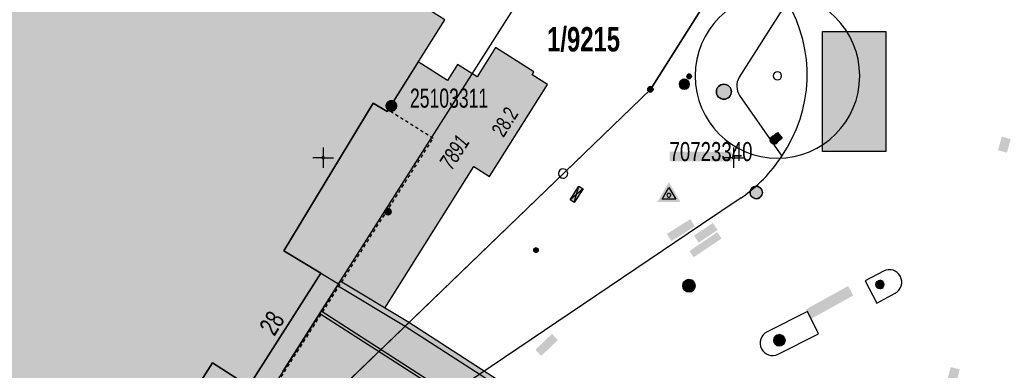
# Model space of a CAD drawing. Header units: metres. Extents: x 2695560 to 2696939, y 1260491 to 1262050.
# Tile 874 of 1005: x 2696282 to 2696342, y 1261587 to 1261608. Entities that reach past the tile are written whole.
import ezdxf

# ---------------------------------------------------------------- set-up
doc = ezdxf.new("R2010")
doc.units = ezdxf.units.M
doc.linetypes.add('AUSGEZOGEN', pattern=[0])
doc.linetypes.add('VERDECKT2_S2', pattern=[0.36, 0.2, -0.16])
for name, color, linetype in [('XR$1$AV_Flächen (EO)', 7, 'AUSGEZOGEN'), ('XR$1$AV_Gebäudeflächen (BB)', 7, 'AUSGEZOGEN'), ('XR$1$AV_Gebäudeflächen (EO)', 7, 'AUSGEZOGEN'), ('XR$1$AV_Gebäudeflächen ut.', 7, 'AUSGEZOGEN'), ('XR$1$AV_Grenzpunkte', 7, 'AUSGEZOGEN'), ('XR$1$AV_Grundstück-Nr.', 7, 'AUSGEZOGEN'), ('XR$1$AV_Haus-Nr.', 7, 'AUSGEZOGEN'), ('XR$1$AV_Höhenfixpunkt-Nr.', 7, 'AUSGEZOGEN'), ('XR$1$AV_Höhenfixpunkte', 7, 'AUSGEZOGEN'), ('XR$1$AV_Koordinatennetzpunkte', 7, 'AUSGEZOGEN'), ('XR$1$AV_Lagefixpunkt-Nr.', 7, 'AUSGEZOGEN'), ('XR$1$AV_Lagefixpunkte', 7, 'AUSGEZOGEN'), ('XR$1$AV_Linien (BB)', 7, 'AUSGEZOGEN'), ('XR$1$AV_Linien (EO)', 7, 'AUSGEZOGEN'), ('XR$1$AV_Versicherung-Nr.', 7, 'AUSGEZOGEN'), ('XR$1$AW_LK_Schachtdeckel', 24, 'AUSGEZOGEN'), ('XR$1$EW_LK_Bauwerk', 1, 'AUSGEZOGEN'), ('XR$1$EW_LK_Bauwerk_FL_Linie_Punkt', 1, 'AUSGEZOGEN'), ('XR$1$EW_LK_Knoten', 1, 'AUSGEZOGEN'), ('XR$1$FM_LK_SW_TRASSEKNOTEN', 94, 'AUSGEZOGEN'), ('XR$1$GR_Baum', 94, 'AUSGEZOGEN'), ('XR$1$Liegenschaftsgrenzen', 7, 'AUSGEZOGEN'), ('XR$1$PFAV', 255, 'AUSGEZOGEN'), ('XR$1$PFAW', 255, 'AUSGEZOGEN'), ('XR$1$PFEW', 255, 'AUSGEZOGEN'), ('XR$1$RAEW', 8, 'AUSGEZOGEN'), ('XR$1$RP_Abstandslinie', 7, 'AUSGEZOGEN')]:
    doc.layers.add(name, color=color, linetype=linetype)
doc.styles.add('ARIAL', font='arial.ttf')

# ---------------------------------------------------------------- blocks, each defined once
blk = doc.blocks.new('COMPLEXOBJECT_545')
at = {"layer": 'XR$1$AV_Linien (BB)', "color": 7, "linetype": 'AUSGEZOGEN', "transparency": 33554687}
blk.add_line((6333.732, 11591.148), (6334.843, 11591.745), dxfattribs=at)
blk.add_lwpolyline([(6334.132, 11593.092), (6333.023, 11592.495), (6333.732, 11591.148)], dxfattribs=at)
for radius, start, end in [(0.762, 27.80274, 117.58453), (0.761, 298.01598, 27.77856)]:
    blk.add_arc((6334.485, 11592.417), radius, start, end, dxfattribs=at)
blk = doc.blocks.new('COMPLEXOBJECT_546')
at = {"layer": 'XR$1$AV_Linien (BB)', "color": 7, "linetype": 'AUSGEZOGEN', "transparency": 33554687}
blk.add_line((6327.711, 11588.033), (6330.164, 11589.277), dxfattribs=at)
blk.add_lwpolyline([(6330.164, 11589.277), (6329.493, 11590.636), (6327.035, 11589.392)], dxfattribs=at)
for centre, radius, start, end in [((6327.371, 11588.712), 0.759, 116.29072, 206.50235), ((6327.372, 11588.713), 0.76, 206.55058, 296.54579)]:
    blk.add_arc(centre, radius, start, end, dxfattribs=at)
blk = doc.blocks.new('COMPLEXOBJECT_548')
at = {"layer": 'XR$1$AV_Linien (BB)', "color": 7, "linetype": 'AUSGEZOGEN', "transparency": 33554687}
blk.add_line((6325.455, 11597.554), (6323.044, 11595.93), dxfattribs=at)
blk.add_arc((6320.437, 11604.923), 8.915, 304.25484, 327.22854, dxfattribs=at)
blk = doc.blocks.new('COMPLEXOBJECT_576')
at = {"layer": 'XR$1$AV_Linien (BB)', "color": 7, "linetype": 'AUSGEZOGEN', "transparency": 33554687}
blk.add_line((6323.044, 11595.93), (6300.029, 11580.424), dxfattribs=at)
blk.add_arc((6340.247, 11523.575), 69.637, 125.27779, 133.69919, dxfattribs=at)
blk = doc.blocks.new('COMPLEXOBJECT_782')
at = {"layer": 'XR$1$AV_Linien (BB)', "color": 7, "linetype": 'AUSGEZOGEN', "transparency": 33554687}
for p, q in [((6328.26, 11609.496), (6325.335, 11604.902)), ((6325.363, 11603.78), (6327.933, 11600.097))]:
    blk.add_line(p, q, dxfattribs=at)
blk.add_arc((6326.308, 11604.365), 1.112, 151.10853, 211.75056, dxfattribs=at)
blk = doc.blocks.new('COMPLEXOBJECT_856')
at = {"layer": 'XR$1$AV_Flächen (EO)', "color": 7, "linetype": 'AUSGEZOGEN', "transparency": 33554687}
for points in [[(6299.791, 11590.521), (6303.243, 11588.302), (6314.683, 11580.95)], [(6318.88, 11577.1), (6324.012, 11568.978), (6334.508, 11552.487), (6334.679, 11551.498), (6330.78, 11548.739), (6330.515, 11548.482)]]:
    blk.add_lwpolyline(points, dxfattribs=at)
blk.add_arc((6305.589, 11566.824), 16.8, 37.71013, 57.22819, dxfattribs=at)
blk = doc.blocks.new('COMPLEXOBJECT_1080')
at = {"layer": 'XR$1$AV_Linien (EO)', "color": 7, "linetype": 'AUSGEZOGEN', "transparency": 33554687}
blk.add_line((6315.64, 11580.509), (6299.879, 11590.658), dxfattribs=at)
blk.add_lwpolyline([(6330.681, 11548.224), (6330.954, 11548.494), (6335.006, 11551.362), (6334.793, 11552.597), (6322.504, 11572.062), (6319.875, 11576.226)], dxfattribs=at)
blk.add_arc((6305.82, 11566.564), 17.055, 34.50667, 54.8476, dxfattribs=at)
blk = doc.blocks.new('BWAV4')
at = {"layer": 'XR$1$PFAV', "transparency": 33554687}
blk.add_hatch(color=7, dxfattribs=at).paths.add_polyline_path([(-0.733, -0.42), (0.733, -0.42), (0, 0.837)])
at = {"color": 7, "transparency": 33554687}
blk.add_lwpolyline([(0, 0.5), (0.438, -0.25), (-0.438, -0.25), (0, 0.5)], close=True, dxfattribs=at)
for centre, radius, start, end in [((0, 0), 0.13, 92.16336, 177.83664), ((-0.009, 0), 0.121, 177.83664, 272.16336), ((0, 0.009), 0.121, 357.83664, 92.16336), ((-0.01, 0.01), 0.13, 272.16336, 357.83664)]:
    blk.add_arc(centre, radius, start, end, dxfattribs=at)
blk = doc.blocks.new('BAV15')
at = {"layer": 'XR$1$PFAV', "transparency": 33554687}
blk.add_hatch(color=7, dxfattribs=at).paths.add_polyline_path([(0.5, 0), (0.49, 0.1), (0.46, 0.2), (0.41, 0.29), (0.34, 0.36), (0.26, 0.42), (0.17, 0.47), (0.08, 0.49), (-0.03, 0.5), (-0.13, 0.48), (-0.22, 0.45), (-0.31, 0.4), (-0.38, 0.33), (-0.44, 0.24), (-0.48, 0.15), (-0.5, 0.05), (-0.5, -0.05), (-0.48, -0.15), (-0.44, -0.24), (-0.38, -0.33), (-0.31, -0.4), (-0.22, -0.45), (-0.13, -0.48), (-0.03, -0.5), (0.08, -0.49), (0.17, -0.47), (0.26, -0.42), (0.34, -0.36), (0.41, -0.29), (0.46, -0.2), (0.49, -0.1)])
at = {"color": 7, "transparency": 33554687}
for start, end in [(90, 270), (270, 90)]:
    blk.add_arc((0, 0), 0.5, start, end, dxfattribs=at)
at = {"layer": 'XR$1$PFAV', "transparency": 33554687}
blk.add_circle((0, 0), 0.5, dxfattribs=at)
blk = doc.blocks.new('BWAV6')
at = {"true_color": 0x000000, "transparency": 33554687}
blk.add_hatch(color=18, dxfattribs=at).paths.add_polyline_path([(0.22, 0), (0.21, 0.04), (0.2, 0.09), (0.18, 0.12), (0.15, 0.16), (0.11, 0.18), (0.08, 0.2), (0.03, 0.21), (-0.01, 0.22), (-0.05, 0.21), (-0.1, 0.19), (-0.13, 0.17), (-0.16, 0.14), (-0.19, 0.11), (-0.21, 0.06), (-0.22, 0.02), (-0.22, -0.02), (-0.21, -0.06), (-0.19, -0.11), (-0.16, -0.14), (-0.13, -0.17), (-0.1, -0.19), (-0.05, -0.21), (-0.01, -0.22), (0.03, -0.21), (0.08, -0.2), (0.11, -0.18), (0.15, -0.16), (0.18, -0.12), (0.2, -0.09), (0.21, -0.04)])
at = {"layer": 'XR$1$PFAV', "transparency": 33554687}
blk.add_hatch(color=7, dxfattribs=at).paths.add_polyline_path([(-0.01, 0.67), (-0.08, 0.67), (-0.15, 0.65), (-0.21, 0.64), (-0.27, 0.61), (-0.33, 0.58), (-0.39, 0.54), (-0.44, 0.5), (-0.49, 0.46), (-0.53, 0.41), (-0.57, 0.35), (-0.6, 0.29), (-0.63, 0.23), (-0.65, 0.17), (-0.66, 0.1), (-0.67, 0.03), (-0.67, -0.03), (-0.66, -0.1), (-0.65, -0.17), (-0.63, -0.23), (-0.6, -0.29), (-0.57, -0.35), (-0.53, -0.41), (-0.49, -0.46), (-0.44, -0.5), (-0.39, -0.54), (-0.33, -0.58), (-0.27, -0.61), (-0.21, -0.64), (-0.15, -0.65), (-0.08, -0.67), (-0.01, -0.67), (0.05, -0.67), (0.12, -0.66), (0.19, -0.64), (0.25, -0.62), (0.32, -0.59), (0.38, -0.55), (0.43, -0.51), (0.48, -0.47), (0.53, -0.41), (0.57, -0.36), (0.6, -0.3), (0.63, -0.24), (0.65, -0.17), (0.66, -0.1), (0.67, -0.03), (0.67, 0.03), (0.66, 0.1), (0.65, 0.17), (0.63, 0.24), (0.6, 0.3), (0.57, 0.36), (0.53, 0.41), (0.48, 0.47), (0.43, 0.51), (0.38, 0.55), (0.32, 0.59), (0.25, 0.62), (0.19, 0.64), (0.12, 0.66), (0.05, 0.67)])
at = {"color": 7, "transparency": 33554687}
for start, end in [(91.1948, 268.8052), (268.8052, 91.1948)]:
    blk.add_arc((0, 0), 0.5, start, end, dxfattribs=at)
blk = doc.blocks.new('BAV2041')
at = {"color": 7, "transparency": 33554687}
for p, q in [((0, 0.5), (0, 0.05)), ((-0.05, 0), (-0.5, 0)), ((0.05, 0), (0.5, 0)), ((0, -0.05), (0, -0.5))]:
    blk.add_line(p, q, dxfattribs=at)
blk.add_circle((0, 0), 0.05, dxfattribs=at)
for start, end in [(90, 270), (270, 90)]:
    blk.add_arc((0, 0), 0.05, start, end, dxfattribs=at)
blk = doc.blocks.new('WBGR1')
at = {"color": 94, "transparency": 33554687}
for radius, start, end in [(1, 90, 270), (1, 270, 90), (0.05, 90, 270), (0.05, 270, 90)]:
    blk.add_arc((0, 0), radius, start, end, dxfattribs=at)
blk = doc.blocks.new('BAW2088')
at = {"layer": 'XR$1$PFAW', "transparency": 33554687}
blk.add_hatch(color=253, dxfattribs=at).paths.add_polyline_path([(0.51, 0), (0.5, 0.101), (0.47, 0.197), (0.421, 0.286), (0.355, 0.362), (0.275, 0.424), (0.184, 0.469), (0.086, 0.494), (-0.015, 0.499), (-0.115, 0.484), (-0.21, 0.449), (-0.296, 0.395), (-0.369, 0.326), (-0.427, 0.243), (-0.467, 0.15), (-0.487, 0.051), (-0.487, -0.051), (-0.467, -0.15), (-0.427, -0.243), (-0.369, -0.326), (-0.296, -0.395), (-0.21, -0.449), (-0.115, -0.484), (-0.015, -0.499), (0.086, -0.494), (0.184, -0.469), (0.275, -0.424), (0.355, -0.362), (0.421, -0.286), (0.47, -0.197), (0.5, -0.101)])
at = {"transparency": 33554687}
for start, end in [(91.19481, 268.80519), (268.80519, 91.19481)]:
    blk.add_arc((0.01, 0), 0.5, start, end, dxfattribs=at)
at = {"layer": 'XR$1$PFAW', "transparency": 33554687}
blk.add_circle((0.01, 0), 0.5, dxfattribs=at)
blk = doc.blocks.new('BAW2081')
at = {"layer": 'XR$1$PFAW', "transparency": 33554687}
blk.add_hatch(color=7, dxfattribs=at).paths.add_polyline_path([(0.5, 0), (0.49, 0.1), (0.46, 0.2), (0.41, 0.29), (0.34, 0.36), (0.26, 0.42), (0.17, 0.47), (0.08, 0.49), (-0.03, 0.5), (-0.13, 0.48), (-0.22, 0.45), (-0.31, 0.4), (-0.38, 0.33), (-0.44, 0.24), (-0.48, 0.15), (-0.5, 0.05), (-0.5, -0.05), (-0.48, -0.15), (-0.44, -0.24), (-0.38, -0.33), (-0.31, -0.4), (-0.22, -0.45), (-0.13, -0.48), (-0.03, -0.5), (0.08, -0.49), (0.17, -0.47), (0.26, -0.42), (0.34, -0.36), (0.41, -0.29), (0.46, -0.2), (0.49, -0.1)])
at = {"transparency": 33554687}
blk.add_line((-0.43, -0.25), (0, 0), dxfattribs=at)
blk.add_lwpolyline([(0, 0.5), (0, 0), (0.43, -0.25)], dxfattribs=at)
for start, end in [(90, 180), (180, 270), (0, 90), (270, 0)]:
    blk.add_arc((0, 0), 0.5, start, end, dxfattribs=at)
at = {"layer": 'XR$1$PFAW', "transparency": 33554687}
blk.add_circle((0, 0), 0.5, dxfattribs=at)
blk = doc.blocks.new('BEW15')
at = {"layer": 'XR$1$PFEW', "transparency": 33554687}
h = blk.add_hatch(color=7, dxfattribs=at)
h.paths.add_polyline_path([(-0.5, 0), (-0.497, -0.05), (-0.489, -0.1), (-0.477, -0.15), (-0.459, -0.197), (-0.437, -0.242), (-0.41, -0.285), (-0.379, -0.326), (-0.344, -0.362), (-0.306, -0.395), (-0.264, -0.424), (-0.22, -0.449), (-0.173, -0.469), (-0.125, -0.484), (-0.075, -0.494), (-0.025, -0.499), (0.026, -0.499), (0.076, -0.494), (0.126, -0.484), (0.174, -0.469), (0.22, -0.449), (0.265, -0.424), (0.306, -0.395), (0.345, -0.362), (0.38, -0.326), (0.411, -0.285), (0.437, -0.242), (0.46, -0.197), (0.477, -0.15), (0.49, -0.1), (0.498, -0.05), (0.5, 0), (0.498, 0.051), (0.49, 0.101), (0.477, 0.15), (0.46, 0.197), (0.437, 0.243), (0.411, 0.286), (0.38, 0.326), (0.345, 0.363), (0.306, 0.396), (0.265, 0.424), (0.22, 0.449), (0.174, 0.469), (0.126, 0.484), (0.076, 0.494), (0.026, 0.5), (-0.025, 0.5), (-0.075, 0.494), (-0.125, 0.484), (-0.173, 0.469), (-0.22, 0.449), (-0.264, 0.424), (-0.306, 0.396), (-0.344, 0.363), (-0.379, 0.326), (-0.41, 0.286), (-0.437, 0.243), (-0.459, 0.197), (-0.477, 0.15), (-0.489, 0.101), (-0.497, 0.051)])
h.paths.add_polyline_path([(0.01, 0.001), (0.01, 0), (0.01, -0.001), (0.01, -0.002), (0.01, -0.003), (0.009, -0.004), (0.009, -0.005), (0.009, -0.006), (0.008, -0.006), (0.007, -0.007), (0.006, -0.008), (0.006, -0.008), (0.005, -0.009), (0.004, -0.009), (0.003, -0.01), (0.002, -0.01), (0.001, -0.01), (0, -0.01), (-0.001, -0.01), (-0.002, -0.01), (-0.003, -0.009), (-0.004, -0.009), (-0.005, -0.008), (-0.006, -0.008), (-0.007, -0.007), (-0.007, -0.006), (-0.008, -0.006), (-0.008, -0.005), (-0.009, -0.004), (-0.009, -0.003), (-0.009, -0.002), (-0.01, -0.001), (-0.01, 0), (-0.01, 0.001), (-0.009, 0.002), (-0.009, 0.003), (-0.009, 0.004), (-0.008, 0.005), (-0.008, 0.006), (-0.007, 0.007), (-0.007, 0.007), (-0.006, 0.008), (-0.005, 0.009), (-0.004, 0.009), (-0.003, 0.01), (-0.002, 0.01), (-0.001, 0.01), (0, 0.01), (0.001, 0.01), (0.002, 0.01), (0.003, 0.01), (0.004, 0.01), (0.005, 0.009), (0.006, 0.009), (0.006, 0.008), (0.007, 0.007), (0.008, 0.007), (0.009, 0.006), (0.009, 0.005), (0.009, 0.004), (0.01, 0.003), (0.01, 0.002)], flags=16)
at = {"color": 1, "transparency": 33554687}
for start, end in [(0, 180), (180, 0)]:
    blk.add_arc((0, 0), 0.5, start, end, dxfattribs=at)
at = {"layer": 'XR$1$PFEW', "transparency": 33554687}
blk.add_circle((0, 0), 0.5, dxfattribs=at)
blk = doc.blocks.new('BEWLP2574')
at = {"layer": 'XR$1$PFEW', "transparency": 33554687}
blk.add_hatch(color=7, dxfattribs=at).paths.add_polyline_path([(-0.5, 0), (-0.497, -0.051), (-0.489, -0.101), (-0.477, -0.15), (-0.459, -0.198), (-0.437, -0.243), (-0.41, -0.286), (-0.379, -0.326), (-0.344, -0.363), (-0.306, -0.396), (-0.264, -0.425), (-0.22, -0.449), (-0.173, -0.469), (-0.125, -0.485), (-0.075, -0.495), (-0.025, -0.5), (0.026, -0.5), (0.076, -0.495), (0.126, -0.485), (0.174, -0.469), (0.221, -0.449), (0.265, -0.425), (0.306, -0.396), (0.345, -0.363), (0.38, -0.326), (0.411, -0.286), (0.437, -0.243), (0.46, -0.198), (0.477, -0.15), (0.49, -0.101), (0.498, -0.051), (0.5, 0), (0.498, 0.05), (0.49, 0.1), (0.477, 0.149), (0.46, 0.197), (0.437, 0.242), (0.411, 0.285), (0.38, 0.325), (0.345, 0.362), (0.306, 0.395), (0.265, 0.424), (0.221, 0.448), (0.174, 0.468), (0.126, 0.484), (0.076, 0.494), (0.026, 0.499), (-0.025, 0.499), (-0.075, 0.494), (-0.125, 0.484), (-0.173, 0.468), (-0.22, 0.448), (-0.264, 0.424), (-0.306, 0.395), (-0.344, 0.362), (-0.379, 0.325), (-0.41, 0.285), (-0.437, 0.242), (-0.459, 0.197), (-0.477, 0.149), (-0.489, 0.1), (-0.497, 0.05)])
at = {"color": 1, "transparency": 33554687}
for start, end in [(90, 180), (0, 90), (180, 270), (270, 0)]:
    blk.add_arc((0, 0), 0.5, start, end, dxfattribs=at)
at = {"layer": 'XR$1$PFEW', "transparency": 33554687}
blk.add_circle((0, 0), 0.5, dxfattribs=at)
blk = doc.blocks.new('BEWLP2549_S')
at = {"layer": 'XR$1$PFEW', "transparency": 33554687}
blk.add_hatch(color=7, dxfattribs=at).paths.add_polyline_path([(0.5, 0), (0.49, 0.101), (0.459, 0.197), (0.41, 0.286), (0.344, 0.362), (0.264, 0.424), (0.174, 0.469), (0.076, 0.494), (-0.025, 0.499), (-0.125, 0.484), (-0.22, 0.449), (-0.306, 0.395), (-0.379, 0.326), (-0.437, 0.243), (-0.477, 0.15), (-0.497, 0.051), (-0.497, -0.051), (-0.477, -0.15), (-0.437, -0.243), (-0.379, -0.326), (-0.306, -0.395), (-0.22, -0.449), (-0.125, -0.484), (-0.025, -0.499), (0.076, -0.494), (0.174, -0.469), (0.264, -0.424), (0.344, -0.362), (0.41, -0.286), (0.459, -0.197), (0.49, -0.101)])
at = {"color": 1, "transparency": 33554687}
for p, q in [((0.354, -0.354), (-0.354, 0.354)), ((-0.354, -0.354), (0.354, 0.354))]:
    blk.add_line(p, q, dxfattribs=at)
for start, end in [(91.38095, 268.61905), (268.61905, 91.38095)]:
    blk.add_arc((0, 0), 0.5, start, end, dxfattribs=at)
at = {"layer": 'XR$1$PFEW', "transparency": 33554687}
blk.add_circle((0, 0), 0.5, dxfattribs=at)
blk = doc.blocks.new('BWEW2052')
at = {"layer": 'XR$1$PFEW', "transparency": 33554687}
blk.add_hatch(color=7, dxfattribs=at).paths.add_polyline_path([(0.95, -0.2855), (0.95, 0.2855), (-0.95, 0.2855), (-0.95, -0.2855)])
at = {"color": 1, "transparency": 33554687}
for p, q in [((0.95, -0.2855), (-0.95, 0.2855)), ((-0.95, -0.2855), (0.95, 0.2855))]:
    blk.add_line(p, q, dxfattribs=at)
blk.add_lwpolyline([(0.95, -0.2855), (-0.95, -0.2855), (-0.95, 0.2855), (0.95, 0.2855), (0.95, -0.2855)], close=True, dxfattribs=at)
at = {"layer": 'XR$1$PFEW', "transparency": 33554687}
for p, q in [((-0.95, -0.2855), (-0.95, 0.2855)), ((-0.95, 0.2855), (0.95, 0.2855)), ((0.95, 0.2855), (0.95, -0.2855)), ((0.95, -0.2855), (-0.95, -0.2855))]:
    blk.add_line(p, q, dxfattribs=at)
blk = doc.blocks.new('BEWLP2515')
at = {"layer": 'XR$1$PFEW', "transparency": 33554687}
blk.add_hatch(color=7, dxfattribs=at).paths.add_polyline_path([(1, 0.5), (0, 0.5), (0, -0.5), (1, -0.5)])
at = {"layer": 'XR$1$RAEW', "transparency": 33554687}
blk.add_hatch(color=1, dxfattribs=at).paths.add_polyline_path([(1, 0.5), (0, 0.5), (0, -0.5), (1, -0.5)])
at = {"color": 1, "transparency": 33554687}
blk.add_lwpolyline([(0, 0.5), (1, 0.5), (1, -0.5), (0, -0.5), (0, 0.5)], close=True, dxfattribs=at)
at = {"layer": 'XR$1$PFEW', "transparency": 33554687}
for p, q in [((0, -0.5), (0, 0.5)), ((0, 0.5), (1, 0.5)), ((1, 0.5), (1, -0.5)), ((1, -0.5), (0, -0.5))]:
    blk.add_line(p, q, dxfattribs=at)
blk = doc.blocks.new('BEWLP2561')
at = {"layer": 'XR$1$PFEW', "transparency": 33554687}
blk.add_hatch(color=7, dxfattribs=at).paths.add_polyline_path([(0.49, 0), (0.48, 0.1), (0.45, 0.2), (0.4, 0.29), (0.33, 0.36), (0.25, 0.42), (0.16, 0.47), (0.06, 0.49), (-0.04, 0.5), (-0.14, 0.48), (-0.23, 0.45), (-0.32, 0.4), (-0.39, 0.33), (-0.45, 0.24), (-0.49, 0.15), (-0.51, 0.05), (-0.51, -0.05), (-0.49, -0.15), (-0.45, -0.24), (-0.39, -0.33), (-0.32, -0.4), (-0.23, -0.45), (-0.14, -0.48), (-0.04, -0.5), (0.06, -0.49), (0.16, -0.47), (0.25, -0.42), (0.33, -0.36), (0.4, -0.29), (0.45, -0.2), (0.48, -0.1)])
at = {"layer": 'XR$1$RAEW', "transparency": 33554687}
for points in [[(-0.32, -0.38), (-0.01, 0), (-0.38, 0.32), (-0.4, 0.31), (-0.41, 0.28), (-0.42, 0.26), (-0.44, 0.24), (-0.45, 0.22), (-0.46, 0.2), (-0.47, 0.17), (-0.48, 0.15), (-0.48, 0.12), (-0.49, 0.1), (-0.49, 0.07), (-0.5, 0.05), (-0.5, 0.02), (-0.5, 0), (-0.5, -0.03), (-0.5, -0.05), (-0.49, -0.08), (-0.49, -0.1), (-0.48, -0.13), (-0.48, -0.15), (-0.47, -0.17), (-0.46, -0.2), (-0.45, -0.22), (-0.44, -0.24), (-0.42, -0.27), (-0.41, -0.29), (-0.39, -0.31), (-0.38, -0.33), (-0.36, -0.35), (-0.34, -0.36)], [(0.31, 0.39), (0, 0), (0.38, -0.32), (0.4, -0.3), (0.41, -0.28), (0.43, -0.26), (0.44, -0.24), (0.45, -0.22), (0.46, -0.19), (0.47, -0.17), (0.48, -0.14), (0.48, -0.12), (0.49, -0.09), (0.49, -0.07), (0.49, -0.04), (0.5, -0.02), (0.5, 0.01), (0.49, 0.03), (0.49, 0.06), (0.49, 0.08), (0.48, 0.11), (0.48, 0.13), (0.47, 0.16), (0.46, 0.18), (0.45, 0.21), (0.44, 0.23), (0.42, 0.25), (0.41, 0.27), (0.4, 0.29), (0.38, 0.31), (0.36, 0.33), (0.34, 0.35), (0.33, 0.37)]]:
    blk.add_hatch(color=1, dxfattribs=at).paths.add_polyline_path(points)
at = {"color": 1, "transparency": 33554687}
for p, q in [((0.38, -0.32), (-0.38, 0.32)), ((-0.32, -0.38), (0.31, 0.39))]:
    blk.add_line(p, q, dxfattribs=at)
for start, end in [(91.3809, 268.6191), (268.6191, 91.3809)]:
    blk.add_arc((0, 0), 0.5, start, end, dxfattribs=at)
at = {"layer": 'XR$1$PFEW', "transparency": 33554687}
blk.add_circle((-0.01, 0, -0.99), 0.5, dxfattribs=at)
at = {"layer": 'XR$1$RAEW', "color": 1, "transparency": 33554687}
for points in [[(-0.32, -0.38), (-0.01, 0), (-0.38, 0.32)], [(0.31, 0.39), (0, 0), (0.38, -0.32)]]:
    blk.add_lwpolyline(points, dxfattribs=at)
for centre, start, end in [((0, 0), 139.4821, 229.5111), ((0, -0.01), 320.3659, 51.6348)]:
    blk.add_arc(centre, 0.5, start, end, dxfattribs=at)
blk = doc.blocks.new('BEW957')
at = {"layer": 'XR$1$RAEW', "transparency": 33554687}
blk.add_hatch(color=1, dxfattribs=at).paths.add_polyline_path([(-0.5, 0), (-0.5, -0.05), (-0.49, -0.1), (-0.48, -0.15), (-0.46, -0.2), (-0.44, -0.24), (-0.41, -0.29), (-0.38, -0.33), (-0.34, -0.36), (-0.31, -0.4), (-0.26, -0.42), (-0.22, -0.45), (-0.17, -0.47), (-0.13, -0.48), (-0.08, -0.49), (-0.03, -0.5), (0.03, -0.5), (0.08, -0.49), (0.13, -0.48), (0.17, -0.47), (0.22, -0.45), (0.26, -0.42), (0.31, -0.4), (0.34, -0.36), (0.38, -0.33), (0.41, -0.29), (0.44, -0.24), (0.46, -0.2), (0.48, -0.15), (0.49, -0.1), (0.5, -0.05), (0.5, 0), (0.5, 0.05), (0.49, 0.1), (0.48, 0.15), (0.46, 0.2), (0.44, 0.24), (0.41, 0.29), (0.38, 0.33), (0.34, 0.36), (0.31, 0.4), (0.26, 0.42), (0.22, 0.45), (0.17, 0.47), (0.13, 0.48), (0.08, 0.49), (0.03, 0.5), (-0.03, 0.5), (-0.08, 0.49), (-0.13, 0.48), (-0.17, 0.47), (-0.22, 0.45), (-0.26, 0.42), (-0.31, 0.4), (-0.34, 0.36), (-0.38, 0.33), (-0.41, 0.29), (-0.44, 0.24), (-0.46, 0.2), (-0.48, 0.15), (-0.49, 0.1), (-0.5, 0.05)])
at = {"color": 1, "transparency": 33554687}
for start, end in [(90, 180), (180, 270), (0, 90), (270, 0)]:
    blk.add_arc((0, 0), 0.5, start, end, dxfattribs=at)
at = {"layer": 'XR$1$RAEW', "color": 1, "transparency": 33554687}
blk.add_circle((0, 0), 0.5, dxfattribs=at)
blk = doc.blocks.new('BWFM16')
at = {"color": 94, "transparency": 33554687}
for start, end in [(91.1948, 268.8052), (268.8052, 91.1948)]:
    blk.add_arc((0.01, 0), 0.5, start, end, dxfattribs=at)

msp = doc.modelspace()

# ---------------------------------------------------------------- hatches: boundary and pattern name
at = {"transparency": 33554687}
for points in [[(2696331.38, 1261607.482), (2696331.38, 1261600.196), (2696335.243, 1261600.196), (2696335.243, 1261607.482)], [(2696306.253, 1261603.44), (2696306.253, 1261602.837), (2696309.878, 1261602.837), (2696309.878, 1261603.44)], [(2696342.082, 1261600.26), (2696342.622, 1261600.113), (2696342.847, 1261600.94), (2696342.308, 1261601.087)], [(2696322.065, 1261600.186), (2696322.065, 1261599.583), (2696325.859, 1261599.583), (2696325.859, 1261600.186)], [(2696321.907, 1261595.171), (2696322.182, 1261594.731), (2696323.611, 1261595.627), (2696323.336, 1261596.067)], [(2696323.554, 1261595.064), (2696323.844, 1261594.634), (2696325, 1261595.412), (2696324.711, 1261595.842)], [(2696323.285, 1261594.133), (2696323.546, 1261593.747), (2696325.236, 1261594.889), (2696324.975, 1261595.275)], [(2696330.38, 1261590.577), (2696330.698, 1261590.003), (2696333.262, 1261591.423), (2696332.944, 1261591.997)], [(2696313.896, 1261588.121), (2696314.255, 1261587.747), (2696315.262, 1261588.711), (2696314.903, 1261589.085)], [(2696304.853, 1261584.798), (2696305.122, 1261584.417), (2696308.132, 1261586.542), (2696307.864, 1261586.922)], [(2696338.371, 1261583.986), (2696338.92, 1261583.838), (2696339.747, 1261586.916), (2696339.198, 1261587.064)]]:
    msp.add_hatch(color=7, dxfattribs=at).paths.add_polyline_path(points)
at = {"layer": 'XR$1$AV_Gebäudeflächen (BB)', "true_color": 0xd2d2d2, "transparency": 33554687}
msp.add_hatch(color=254, dxfattribs=at).paths.add_polyline_path([(2696256.505, 1261554.272), (2696259.088, 1261558.32), (2696258.962, 1261558.401), (2696260.428, 1261560.7), (2696266.226, 1261557), (2696273.261, 1261568.054), (2696276.791, 1261565.807), (2696281.072, 1261572.973), (2696282.557, 1261572.086), (2696286.848, 1261579.243), (2696288.459, 1261578.277), (2696294.224, 1261587.315), (2696296.441, 1261585.901), (2696300.829, 1261592.783), (2696298.572, 1261594.146), (2696304.006, 1261603.138), (2696304.855, 1261602.625), (2696308.37, 1261608.209), (2696304.07, 1261610.93), (2696303.995, 1261610.812), (2696301.469, 1261612.41), (2696305.147, 1261618.223), (2696276.063, 1261636.742), (2696275.876, 1261636.861), (2696258.754, 1261609.929), (2696258.62, 1261609.718), (2696248.152, 1261593.253), (2696236.937, 1261575.613), (2696255.073, 1261564.067), (2696253.613, 1261561.772), (2696253.486, 1261561.853), (2696250.962, 1261557.817)])
at = {"layer": 'XR$1$AV_Gebäudeflächen (EO)', "true_color": 0xebebeb, "transparency": 33554687}
msp.add_hatch(color=7, dxfattribs=at).paths.add_polyline_path([(2696288.459, 1261578.277), (2696291.837, 1261576.141), (2696307.668, 1261600.984), (2696304.913, 1261602.718), (2696304.855, 1261602.625), (2696304.006, 1261603.138), (2696298.572, 1261594.146), (2696300.829, 1261592.783), (2696296.441, 1261585.901), (2696294.224, 1261587.315)])
at = {"layer": 'XR$1$AV_Gebäudeflächen ut.', "true_color": 0xf5f5f5, "transparency": 33554687}
for points in [[(2696304.723, 1261590.652), (2696310.146, 1261599.268), (2696311.095, 1261598.668), (2696314.624, 1261604.273), (2696313.694, 1261604.861), (2696313.805, 1261605.038), (2696311.462, 1261606.513), (2696310.338, 1261604.727), (2696309.155, 1261605.476), (2696308.542, 1261604.503), (2696306.751, 1261605.636), (2696304.855, 1261602.625), (2696304.006, 1261603.138), (2696298.572, 1261594.146), (2696300.829, 1261592.783), (2696301.908, 1261592.131), (2696302.009, 1261592.289)], [(2696338.108, 1261553.002), (2696326.418, 1261571.512), (2696320.898, 1261580.26), (2696306.122, 1261589.809), (2696302.009, 1261592.289), (2696301.848, 1261592.036), (2696300.849, 1261590.468), (2696300.761, 1261590.331), (2696304.213, 1261588.112), (2696315.653, 1261580.76), (2696315.808, 1261580.659), (2696315.961, 1261580.557), (2696316.114, 1261580.453), (2696316.265, 1261580.347), (2696316.415, 1261580.239), (2696316.564, 1261580.13), (2696316.712, 1261580.019), (2696316.858, 1261579.907), (2696317.003, 1261579.793), (2696317.147, 1261579.678), (2696317.29, 1261579.56), (2696317.431, 1261579.442), (2696317.571, 1261579.321), (2696317.71, 1261579.2), (2696317.848, 1261579.076), (2696317.984, 1261578.952), (2696318.118, 1261578.825), (2696318.252, 1261578.698), (2696318.383, 1261578.568), (2696318.514, 1261578.438), (2696318.643, 1261578.306), (2696318.77, 1261578.172), (2696318.896, 1261578.037), (2696319.021, 1261577.901), (2696319.144, 1261577.763), (2696319.266, 1261577.624), (2696319.386, 1261577.484), (2696319.504, 1261577.342), (2696319.621, 1261577.2), (2696319.736, 1261577.055), (2696319.85, 1261576.91), (2696324.982, 1261568.788), (2696335.478, 1261552.297), (2696335.649, 1261551.308), (2696331.75, 1261548.549), (2696331.485, 1261548.292), (2696331.651, 1261548.034), (2696332.399, 1261546.875), (2696332.567, 1261546.617), (2696333.183, 1261547.269), (2696338.832, 1261551.267), (2696338.672, 1261551.521), (2696337.985, 1261552.612), (2696337.834, 1261552.873)], [(2696331.53, 1261548.223), (2696331.981, 1261547.521), (2696335.271, 1261549.638), (2696336.18, 1261548.226), (2696335.184, 1261552.759), (2696324.982, 1261568.788), (2696319.85, 1261576.91), (2696319.736, 1261577.055), (2696319.621, 1261577.2), (2696319.504, 1261577.342), (2696319.386, 1261577.484), (2696319.266, 1261577.624), (2696319.144, 1261577.763), (2696319.021, 1261577.901), (2696318.896, 1261578.037), (2696318.77, 1261578.172), (2696318.643, 1261578.306), (2696318.514, 1261578.438), (2696318.383, 1261578.568), (2696318.252, 1261578.698), (2696318.118, 1261578.825), (2696317.984, 1261578.952), (2696317.848, 1261579.076), (2696317.71, 1261579.2), (2696317.571, 1261579.321), (2696317.431, 1261579.442), (2696317.29, 1261579.56), (2696317.147, 1261579.678), (2696317.003, 1261579.793), (2696316.858, 1261579.907), (2696316.712, 1261580.019), (2696316.564, 1261580.13), (2696316.415, 1261580.239), (2696316.265, 1261580.347), (2696316.114, 1261580.453), (2696315.961, 1261580.557), (2696315.808, 1261580.659), (2696315.653, 1261580.76), (2696300.761, 1261590.331), (2696298.527, 1261586.82), (2696297.075, 1261584.536), (2696303.85, 1261580.234), (2696305.248, 1261582.404), (2696313.08, 1261577.354), (2696314.884, 1261575.981), (2696316.452, 1261574.344), (2696331.281, 1261551.086), (2696331.335, 1261551.005), (2696331.386, 1261550.923), (2696331.434, 1261550.839), (2696331.48, 1261550.753), (2696331.522, 1261550.666), (2696331.562, 1261550.577), (2696331.599, 1261550.488), (2696331.632, 1261550.397), (2696331.663, 1261550.305), (2696331.69, 1261550.212), (2696331.715, 1261550.118), (2696331.736, 1261550.023), (2696331.754, 1261549.928), (2696331.769, 1261549.832), (2696331.78, 1261549.736), (2696331.789, 1261549.639), (2696331.794, 1261549.542), (2696331.796, 1261549.445), (2696331.795, 1261549.348), (2696331.79, 1261549.252), (2696331.782, 1261549.155), (2696331.771, 1261549.058), (2696331.757, 1261548.963), (2696331.74, 1261548.867), (2696331.719, 1261548.772), (2696331.695, 1261548.678), (2696331.668, 1261548.585), (2696331.638, 1261548.493), (2696331.605, 1261548.402), (2696331.569, 1261548.312)]]:
    msp.add_hatch(color=7, dxfattribs=at).paths.add_polyline_path(points)

# ---------------------------------------------------------------- linework, layer by layer
at = {"color": 24, "lineweight": -3, "transparency": 33554687}
msp.add_lwpolyline([(2696331.38, 1261607.482), (2696335.243, 1261607.482), (2696335.243, 1261600.196), (2696331.38, 1261600.196), (2696331.38, 1261607.482)], close=True, dxfattribs=at)
at = {"layer": 'XR$1$AV_Flächen (EO)', "color": 7, "linetype": 'AUSGEZOGEN', "transparency": 33554687}
msp.add_line((2696300.829, 1261592.783), (2696301.908, 1261592.131), dxfattribs=at)
for points in [[(2696304.723, 1261590.652), (2696310.146, 1261599.268), (2696311.095, 1261598.668), (2696314.624, 1261604.273), (2696313.694, 1261604.861), (2696313.805, 1261605.038), (2696311.462, 1261606.513), (2696310.338, 1261604.727), (2696309.155, 1261605.476), (2696308.542, 1261604.503), (2696306.751, 1261605.636)], [(2696306.751, 1261605.636), (2696304.855, 1261602.625), (2696304.006, 1261603.138), (2696298.572, 1261594.146), (2696300.829, 1261592.783)], [(2696304.913, 1261602.718), (2696304.855, 1261602.625), (2696304.006, 1261603.138), (2696298.572, 1261594.146), (2696300.829, 1261592.783), (2696296.441, 1261585.901), (2696294.224, 1261587.315), (2696288.459, 1261578.277)], [(2696302.009, 1261592.289), (2696301.848, 1261592.036), (2696300.849, 1261590.468), (2696300.761, 1261590.331)], [(2696338.108, 1261553.002), (2696326.418, 1261571.512), (2696320.898, 1261580.26), (2696306.122, 1261589.809), (2696302.009, 1261592.289)], [(2696300.761, 1261590.331), (2696298.527, 1261586.82), (2696297.075, 1261584.536)]]:
    msp.add_lwpolyline(points, dxfattribs=at)
at = {"layer": 'XR$1$AV_Flächen (EO)', "color": 7, "linetype": 'VERDECKT2_S2', "transparency": 33554687}
msp.add_lwpolyline([(2696288.459, 1261578.277), (2696291.837, 1261576.141), (2696307.668, 1261600.984), (2696304.913, 1261602.718)], dxfattribs=at)
at = {"layer": 'XR$1$AV_Linien (BB)', "color": 7, "linetype": 'AUSGEZOGEN', "transparency": 33554687}
for points in [[(2696288.459, 1261578.277), (2696294.224, 1261587.315), (2696296.441, 1261585.901), (2696300.829, 1261592.783), (2696298.572, 1261594.146), (2696304.006, 1261603.138), (2696304.855, 1261602.625), (2696308.37, 1261608.209), (2696304.07, 1261610.93), (2696303.995, 1261610.812), (2696301.469, 1261612.41), (2696305.147, 1261618.223)], [(2696325.2, 1261610.75), (2696320.9, 1261603.97), (2696305.96, 1261589.556), (2696299.323, 1261583.153), (2696297.07, 1261580.98), (2696291.971, 1261576.056)]]:
    msp.add_lwpolyline(points, dxfattribs=at)
msp.add_arc((2696321.739, 1261604.861), 8.711, 325.33432, 30.68054, dxfattribs=at)
at = {"layer": 'XR$1$AV_Linien (EO)', "color": 7, "linetype": 'AUSGEZOGEN', "transparency": 33554687}
msp.add_lwpolyline([(2696301.848, 1261592.036), (2696305.96, 1261589.556), (2696320.645, 1261580.1), (2696325.165, 1261572.939), (2696326.164, 1261571.352), (2696337.834, 1261552.873)], dxfattribs=at)
at = {"layer": 'XR$1$Liegenschaftsgrenzen', "color": 7, "linetype": 'AUSGEZOGEN', "transparency": 33554687}
msp.add_lwpolyline([(2696261.43, 1261546.6), (2696281.1, 1261565.56), (2696297.07, 1261580.98), (2696320.9, 1261603.97), (2696325.2, 1261610.75)], dxfattribs=at)
at = {"layer": 'XR$1$RP_Abstandslinie', "color": 7, "linetype": 'AUSGEZOGEN', "transparency": 33554687}
msp.add_line((2696298.5, 1261586.79), (2696314.61, 1261612.1), dxfattribs=at)

# ---------------------------------------------------------------- block references
at = {"layer": 'XR$1$AV_Flächen (EO)', "color": 7, "linetype": 'AUSGEZOGEN', "lineweight": -3, "transparency": 33554687}
msp.add_blockref('COMPLEXOBJECT_856', (2690000.97, 1249999.81), dxfattribs=at)
at = {"layer": 'XR$1$AV_Grenzpunkte', "color": 7, "linetype": 'AUSGEZOGEN', "lineweight": -3, "transparency": 33554687, "xscale": 0.3249999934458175, "yscale": 0.3249999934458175}
msp.add_blockref('BAV15', (2696320.9, 1261603.97), dxfattribs=at)
at = {"layer": 'XR$1$AV_Höhenfixpunkte', "color": 7, "linetype": 'AUSGEZOGEN', "lineweight": -3, "transparency": 33554687, "xscale": 0.5399999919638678, "yscale": 0.5399999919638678}
msp.add_blockref('BWAV6', (2696305.12, 1261602.96, 437.872), dxfattribs=at)
at = {"layer": 'XR$1$AV_Koordinatennetzpunkte', "color": 7, "linetype": 'AUSGEZOGEN', "lineweight": -3, "transparency": 33554687, "xscale": 1.25, "yscale": 1.25}
for p in [(2696300.97, 1261599.81), (2696325.97, 1261599.81)]:
    msp.add_blockref('BAV2041', p, dxfattribs=at)
at = {"layer": 'XR$1$AV_Lagefixpunkte', "color": 7, "linetype": 'AUSGEZOGEN', "lineweight": -3, "transparency": 33554687, "xscale": 0.9600000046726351, "yscale": 0.9600000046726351}
msp.add_blockref('BWAV4', (2696322.03, 1261597.52, 437.66), dxfattribs=at)
at = {"layer": 'XR$1$AV_Linien (BB)', "color": 7, "linetype": 'AUSGEZOGEN', "lineweight": -3, "transparency": 33554687}
for name in ['COMPLEXOBJECT_782', 'COMPLEXOBJECT_548', 'COMPLEXOBJECT_576', 'COMPLEXOBJECT_545', 'COMPLEXOBJECT_546']:
    msp.add_blockref(name, (2690000.97, 1249999.81), dxfattribs=at)
at = {"layer": 'XR$1$AV_Linien (EO)', "color": 7, "linetype": 'AUSGEZOGEN', "lineweight": -3, "transparency": 33554687}
msp.add_blockref('COMPLEXOBJECT_1080', (2690000.97, 1249999.81), dxfattribs=at)
at = {"layer": 'XR$1$AW_LK_Schachtdeckel', "color": 24, "linetype": 'AUSGEZOGEN', "lineweight": -3, "transparency": 33554687, "xscale": 0.7578193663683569, "yscale": 0.7578193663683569, "rotation": 273.075927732}
msp.add_blockref('BAW2088', (2696327.349, 1261597.701), dxfattribs=at)
at = {"layer": 'XR$1$AW_LK_Schachtdeckel', "color": 24, "linetype": 'AUSGEZOGEN', "lineweight": -3, "transparency": 33554687, "xscale": 0.3749999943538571, "yscale": 0.3749999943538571}
msp.add_blockref('BAW2081', (2696304.923, 1261596.519), dxfattribs=at)
at = {"layer": 'XR$1$EW_LK_Bauwerk', "color": 1, "linetype": 'AUSGEZOGEN', "lineweight": -3, "transparency": 33554687}
for p, xscale, yscale in [((2696325.377, 1261603.825), 0.9124999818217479, 0.9124999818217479), ((2696328.764, 1261588.698), 0.6874999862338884, 0.6874999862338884)]:
    msp.add_blockref('BEWLP2574', p, dxfattribs=dict(at, xscale=xscale, yscale=yscale))
at = {"layer": 'XR$1$EW_LK_Bauwerk_FL_Linie_Punkt', "color": 1, "linetype": 'AUSGEZOGEN', "lineweight": -3, "transparency": 33554687, "xscale": 0.5999999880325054, "yscale": 0.5999999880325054}
msp.add_blockref('BEW15', (2696322.968, 1261604.283), dxfattribs=at)
at = {"layer": 'XR$1$EW_LK_Knoten', "color": 1, "linetype": 'AUSGEZOGEN', "lineweight": -3, "transparency": 33554687}
for name, p, xscale, yscale in [('BEW957', (2696323.266, 1261604.765), 0.2749999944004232, 0.2749999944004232), ('BEW957', (2696313.929, 1261594.175), 0.2749999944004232, 0.2749999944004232), ('BEWLP2561', (2696334.886, 1261592.089), 0.4943918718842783, 0.4943918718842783)]:
    msp.add_blockref(name, p, dxfattribs=dict(at, xscale=xscale, yscale=yscale))
for name, p, xscale, yscale, rotation in [('BEWLP2515', (2696328.443, 1261600.887), 0.449999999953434, 0.4499999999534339, 39.53339999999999), ('BEWLP2561', (2696328.448, 1261600.888), 0.4943918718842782, 0.4943918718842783, 35.00639999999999), ('BWEW2052', (2696316.406, 1261597.582), 0.5250000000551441, 0.5250000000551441, 57.4353), ('BEWLP2549_S', (2696323.251, 1261592.017), 0.749999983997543, 0.7499999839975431, 47.23289999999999)]:
    msp.add_blockref(name, p, dxfattribs=dict(at, xscale=xscale, yscale=yscale, rotation=rotation))
at = {"layer": 'XR$1$FM_LK_SW_TRASSEKNOTEN', "color": 94, "linetype": 'AUSGEZOGEN', "lineweight": -3, "transparency": 33554687, "xscale": 0.5706289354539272, "yscale": 0.5706289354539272}
msp.add_blockref('BWFM16', (2696315.575, 1261598.843), dxfattribs=at)
at = {"layer": 'XR$1$GR_Baum', "color": 94, "linetype": 'AUSGEZOGEN', "lineweight": -3, "transparency": 33554687, "xscale": 5.0141012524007, "yscale": 5.0141012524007}
msp.add_blockref('WBGR1', (2696328.641, 1261604.791), dxfattribs=at)

# ---------------------------------------------------------------- texts
at = {"layer": 'XR$1$AV_Grundstück-Nr.', "color": 7, "transparency": 33554687, "insert": (2696316.83, 1261606.997), "char_height": 1.48491, "width": 4.97324, "attachment_point": 5, "style": 'ARIAL'}
msp.add_mtext('\\A1;{\\fArial|i0|b1;\\H1.484908;\\W0.700000;\\C7;1/9215}\\P', dxfattribs=at)
at = {"layer": 'XR$1$AV_Haus-Nr.', "color": 7, "transparency": 33554687, "attachment_point": 8, "style": 'ARIAL'}
for s, insert, char_height, width, rotation in [('\\W0.70;28.2', (2696312.436, 1261601.737), 0.92968, 2.10446, 57.8106), ('\\W0.70;28', (2696298.343, 1261589.42), 1.1621, 1.68109, 57.5253)]:
    msp.add_mtext(s, dxfattribs=dict(at, insert=insert, char_height=char_height, width=width, rotation=rotation))
at = {"layer": 'XR$1$AV_Höhenfixpunkt-Nr.', "color": 7, "transparency": 33554687, "insert": (2696306.253, 1261602.837), "char_height": 1.1621, "width": 5.33575, "attachment_point": 7, "style": 'ARIAL'}
msp.add_mtext('\\W0.66;25103311', dxfattribs=at)
at = {"layer": 'XR$1$AV_Lagefixpunkt-Nr.', "color": 7, "transparency": 33554687, "insert": (2696322.065, 1261599.583), "char_height": 1.1621, "width": 5.50735, "attachment_point": 7, "style": 'ARIAL'}
msp.add_mtext('\\W0.70;70723340', dxfattribs=at)
at = {"layer": 'XR$1$AV_Versicherung-Nr.', "color": 7, "transparency": 33554687, "insert": (2696308.963, 1261600.148), "char_height": 0.96842, "width": 2.45636, "attachment_point": 5, "rotation": 57.5226, "style": 'ARIAL'}
msp.add_mtext('\\A1;{\\fArial|i1|b0;\\H0.968418;\\W0.700000;\\C7;7891}\\P', dxfattribs=at)

doc.saveas('drawing.dxf')
